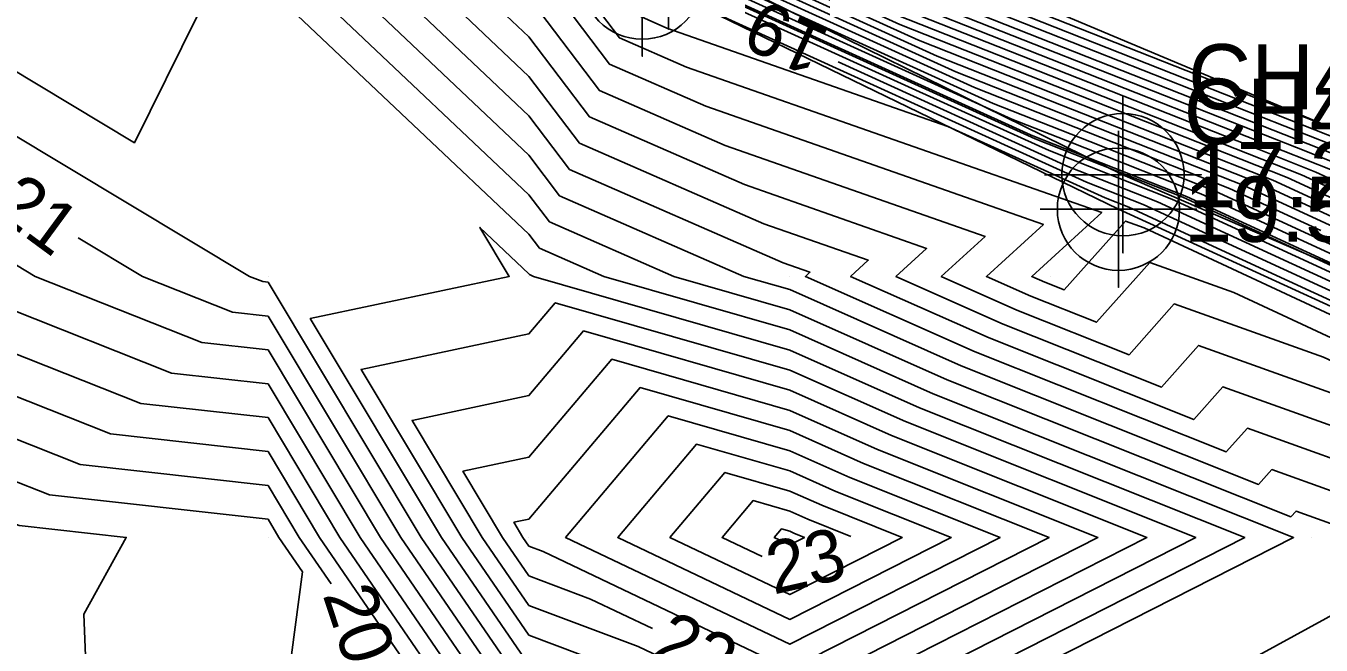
# Model space of a CAD drawing. Extents: x 2531902 to 2533249, y 715219 to 716099.
# Drawn here: x 2532920.72 to 2532970.37, y 715565.87 to 715589.6 of the extents above; entities that cross this region are included whole.
import ezdxf

# ---------------------------------------------------------------- set-up
doc = ezdxf.new("R2010")
doc.units = 0
for name, color, linetype in [('DTM Contours Major', 7, 'Continuous'), ('DTM Contours Major Text', 7, 'Continuous'), ('DTM Contours Minor', 7, 'Continuous'), ('Exist DTM Breakline', 7, 'Continuous'), ('Exist DTM Breakline Cogo Elevation', 7, 'Continuous'), ('Exist DTM Breakline Cogo Number', 7, 'Continuous'), ('Exist DTM Breakline Cogo Point CELL', 7, 'Continuous'), ('Exist DTM Breakline Underwater', 7, 'Continuous'), ('Exist DTM QL2 LIDAR Elevation Point', 7, 'Continuous'), ('Exist Hydro Stream or Body of Water', 7, 'Continuous'), ('Scratch_Level_2', 7, 'Continuous')]:
    doc.layers.add(name, color=color, linetype=linetype)

msp = doc.modelspace()

# ---------------------------------------------------------------- linework, layer by layer
at = {"layer": 'DTM Contours Major'}
for points in [[(2532881.063, 715621.451), (2532900.228, 715613.278), (2532900.927, 715612.98), (2532904.255, 715611.694), (2532904.882, 715611.461), (2532919.177, 715606.148), (2532923.909, 715604.174), (2532925.144, 715603.677), (2532935.728, 715599.413), (2532939.197, 715598.139), (2532946.344, 715594.905), (2532946.607, 715594.786), (2532949.931, 715593.274), (2532971.696, 715584.677), (2532972.378, 715584.407), (2532973.68, 715583.807)], [(2532879.817, 715620.324), (2532881.521, 715619.613), (2532895.247, 715613.76), (2532897.071, 715612.983), (2532905.757, 715609.625), (2532907.394, 715609.016), (2532916.294, 715605.708), (2532924.012, 715602.49), (2532926.025, 715601.679), (2532932.615, 715599.024), (2532940.834, 715596.006), (2532945.284, 715593.993), (2532945.887, 715593.72), (2532953.507, 715590.253), (2532967.059, 715584.9), (2532969.618, 715583.889), (2532972.4, 715582.608)], [(2532877.78, 715619.5), (2532884.858, 715616.548), (2532890.265, 715614.243), (2532893.214, 715612.985), (2532907.259, 715607.556), (2532909.905, 715606.572), (2532913.412, 715605.269), (2532924.114, 715600.806), (2532926.906, 715599.681), (2532929.502, 715598.635), (2532942.47, 715593.874), (2532944.223, 715593.081), (2532945.167, 715592.654), (2532957.084, 715587.233), (2532962.422, 715585.124), (2532966.858, 715583.372), (2532970.35, 715581.763)], [(2532913.991, 715600.883), (2532909.652, 715602.559), (2532903.791, 715601.883), (2532896.326, 715604.236), (2532889.59, 715604.208), (2532886.085, 715600.293), (2532890, 715592.754), (2532896.968, 715593.032), (2532900, 715593.011), (2532903.799, 715590), (2532910, 715584.279), (2532912.219, 715580), (2532911.104, 715571.104), (2532920, 715573.9), (2532922.792, 715572.792), (2532930, 715571.991), (2532931.196, 715570), (2532932.414, 715568.221)], [(2532994.03, 715555.97), (2532996.996, 715560), (2532990.752, 715563.725), (2532989.952, 715564.108), (2532985.16, 715570.051), (2532970.453, 715576.899), (2532964.736, 715578.943), (2532963.003, 715576.997), (2532958.708, 715578.708), (2532955.803, 715580), (2532957.483, 715581.528), (2532947.518, 715585.016), (2532942.705, 715587.122), (2532940.418, 715590.138), (2532936.555, 715591.75), (2532925.398, 715596.429), (2532923.547, 715596.608), (2532919.889, 715598.604), (2532917.722, 715599.441)], [(2532957.968, 715560), (2532973.262, 715568.369), (2532972.222, 715570), (2532969.408, 715571.007), (2532969.212, 715570.788), (2532956.037, 715576.037), (2532950, 715578.722), (2532945.552, 715580), (2532940.791, 715582.083), (2532940, 715583.127), (2532932.731, 715590), (2532928.828, 715591.637), (2532921.27, 715592.366), (2532913.266, 715596.734), (2532915.617, 715590), (2532919.56, 715583.804)], [(2532951.849, 715588.22), (2532960.66, 715584.212), (2532964.098, 715582.854), (2532976.998, 715576.911), (2532987.781, 715571.944), (2532991.344, 715570.562), (2532992.164, 715570.184), (2532992.969, 715569.812), (2533003.774, 715562.875), (2533014.776, 715555.81), (2533016.344, 715554.707)], [(2532922.727, 715581.475), (2532925.182, 715580), (2532928.631, 715578.631), (2532930, 715578.479), (2532935.093, 715570), (2532940, 715562.836), (2532947.548, 715560), (2532949.093, 715559.093)], [(2532953.365, 715573.365), (2532950, 715574.862), (2532943.177, 715576.823), (2532940, 715573.066), (2532937.47, 715572.53), (2532938.99, 715570), (2532940, 715568.525), (2532942.363, 715567.637), (2532944.734, 715566.507)], [(2532948.344, 715564.785), (2532950, 715563.995), (2532961.812, 715570), (2532953.365, 715573.365)], [(2532950.694, 715570.694), (2532950, 715571.003), (2532948.593, 715571.407), (2532947.404, 715570), (2532948.946, 715569.264)], [(2532952.343, 715570.037), (2532950.694, 715570.694)]]:
    msp.add_lwpolyline(points, dxfattribs=at)
at = {"layer": 'DTM Contours Minor'}
for points in [[(2532877.517, 715623.291), (2532901.224, 715613.182), (2532901.698, 715612.98), (2532903.954, 715612.107), (2532904.38, 715611.949), (2532919.753, 715606.236), (2532923.889, 715604.511), (2532924.968, 715604.076), (2532936.351, 715599.49), (2532938.87, 715598.566), (2532946.556, 715595.088), (2532946.751, 715594.999), (2532949.216, 715593.878), (2532972.623, 715584.632)], [(2532878.852, 715622.065), (2532899.232, 715613.375), (2532900.156, 715612.981), (2532904.555, 715611.28), (2532905.384, 715610.972), (2532918.6, 715606.06), (2532923.93, 715603.837), (2532925.32, 715603.277), (2532935.105, 715599.335), (2532939.525, 715597.713), (2532946.132, 715594.723), (2532946.463, 715594.573), (2532950.646, 715592.67), (2532970.768, 715584.721)], [(2532879.519, 715621.452), (2532898.235, 715613.471), (2532899.384, 715612.981), (2532904.856, 715610.866), (2532905.887, 715610.483), (2532918.024, 715605.972), (2532923.95, 715603.5), (2532925.496, 715602.877), (2532934.483, 715599.257), (2532939.852, 715597.286), (2532945.92, 715594.54), (2532946.319, 715594.36), (2532951.362, 715592.066), (2532969.841, 715584.766), (2532971.274, 715584.2)], [(2532880.187, 715620.839), (2532897.239, 715613.567), (2532898.613, 715612.982), (2532905.156, 715610.452), (2532906.389, 715609.994), (2532917.447, 715605.884), (2532923.971, 715603.163), (2532925.673, 715602.478), (2532933.86, 715599.179), (2532940.179, 715596.859), (2532945.708, 715594.358), (2532946.175, 715594.146), (2532952.077, 715591.462), (2532968.913, 715584.811), (2532970.722, 715584.096)], [(2532880.854, 715620.226), (2532896.243, 715613.664), (2532897.842, 715612.982), (2532905.456, 715610.039), (2532906.891, 715609.505), (2532916.871, 715605.796), (2532923.991, 715602.827), (2532925.849, 715602.078), (2532933.237, 715599.102), (2532940.506, 715596.433), (2532945.496, 715594.175), (2532946.031, 715593.933), (2532952.792, 715590.858), (2532967.986, 715584.856), (2532970.17, 715583.993), (2532978.363, 715580.218)], [(2532887.721, 715619.268), (2532902.221, 715613.085), (2532902.469, 715612.979), (2532903.654, 715612.521), (2532903.877, 715612.438), (2532920.33, 715606.323), (2532923.869, 715604.848), (2532924.792, 715604.476), (2532936.973, 715599.568), (2532938.543, 715598.992), (2532946.768, 715595.27), (2532946.895, 715595.213), (2532948.501, 715594.482), (2532971.061, 715585.571)], [(2532892.258, 715614.05), (2532894.757, 715612.984), (2532906.658, 715608.384), (2532908.901, 715607.55), (2532914.565, 715605.445), (2532924.073, 715601.479), (2532926.553, 715600.48), (2532930.747, 715598.791), (2532941.816, 715594.727), (2532944.647, 715593.446), (2532945.455, 715593.08), (2532955.653, 715588.441), (2532964.277, 715585.035), (2532967.962, 715583.579), (2532981.788, 715577.209)], [(2532893.254, 715613.953), (2532895.528, 715612.984), (2532906.358, 715608.797), (2532908.398, 715608.039), (2532915.141, 715605.533), (2532924.052, 715601.816), (2532926.377, 715600.88), (2532931.37, 715598.868), (2532941.488, 715595.153), (2532944.86, 715593.628), (2532945.599, 715593.293), (2532954.938, 715589.045), (2532965.204, 715584.99), (2532968.514, 715583.682), (2532980.932, 715577.962)], [(2532894.25, 715613.857), (2532896.299, 715612.983), (2532906.057, 715609.211), (2532907.896, 715608.528), (2532915.718, 715605.621), (2532924.032, 715602.153), (2532926.201, 715601.279), (2532931.992, 715598.946), (2532941.161, 715595.58), (2532945.072, 715593.81), (2532945.743, 715593.507), (2532954.223, 715589.649), (2532966.131, 715584.945), (2532969.066, 715583.786), (2532980.076, 715578.714)], [(2532890.901, 715612.986), (2532908.16, 715606.315), (2532911.412, 715605.106), (2532911.682, 715605.006), (2532924.175, 715599.795), (2532927.434, 715598.482), (2532927.634, 715598.402), (2532943.452, 715592.594), (2532943.587, 715592.533), (2532944.735, 715592.014), (2532959.229, 715585.421), (2532959.64, 715585.258), (2532965.202, 715583.061), (2532986.069, 715573.448)], [(2532891.672, 715612.986), (2532907.86, 715606.728), (2532910.91, 715605.595), (2532912.259, 715605.094), (2532924.155, 715600.132), (2532927.258, 715598.882), (2532928.256, 715598.48), (2532943.125, 715593.021), (2532943.799, 715592.716), (2532944.879, 715592.227), (2532958.514, 715586.025), (2532960.567, 715585.214), (2532965.754, 715583.165), (2532985.213, 715574.2)], [(2532892.443, 715612.985), (2532907.559, 715607.142), (2532910.408, 715606.084), (2532912.835, 715605.181), (2532924.134, 715600.469), (2532927.082, 715599.281), (2532928.879, 715598.557), (2532942.798, 715593.447), (2532944.011, 715592.898), (2532945.023, 715592.44), (2532957.799, 715586.629), (2532961.495, 715585.169), (2532966.306, 715583.268), (2532984.357, 715574.953)], [(2532893.986, 715612.984), (2532906.958, 715607.97), (2532909.403, 715607.061), (2532913.988, 715605.357), (2532924.093, 715601.143), (2532926.729, 715600.081), (2532930.124, 715598.713), (2532942.143, 715594.3), (2532944.435, 715593.263), (2532945.311, 715592.867), (2532956.368, 715587.837), (2532963.349, 715585.079), (2532967.41, 715583.475), (2532982.644, 715576.457)], [(2532892.005, 715611.666), (2532904.331, 715606.902), (2532909.061, 715605.073), (2532909.953, 715604.742), (2532918.373, 715601.23), (2532924.236, 715598.785), (2532925.766, 715598.169), (2532942.241, 715592.12), (2532944.088, 715591.349), (2532944.236, 715591.153), (2532944.55, 715591.016), (2532946.896, 715590.195), (2532961.375, 715583.608), (2532963.546, 715582.75), (2532971.692, 715578.998)], [(2532894.423, 715611.327), (2532908.46, 715605.901), (2532911.106, 715604.918), (2532913.402, 715603.96), (2532924.195, 715599.458), (2532927.011, 715598.324), (2532932.596, 715596.274), (2532943.78, 715592.168), (2532944.591, 715591.801), (2532954.836, 715587.14), (2532959.944, 715584.816), (2532964.65, 715582.957), (2532982.303, 715574.825)], [(2532890.893, 715610.5), (2532909.085, 715604.767), (2532909.285, 715604.689), (2532909.362, 715604.66), (2532909.376, 715604.654), (2532920.859, 715599.865), (2532924.257, 715598.448), (2532925.143, 715598.091), (2532934.691, 715594.585), (2532943.17, 715591.046), (2532943.854, 715590.145), (2532945.292, 715589.516), (2532956.061, 715585.747), (2532962.09, 715583.004), (2532962.994, 715582.647), (2532966.386, 715581.084), (2532989.493, 715570.439)], [(2532892.704, 715608.412), (2532907.529, 715603.74), (2532909.46, 715603.963), (2532920.139, 715599.837), (2532923.344, 715598.5), (2532924.277, 715598.111), (2532924.521, 715598.013), (2532927.142, 715597.051), (2532942.253, 715590.743), (2532943.471, 715589.137), (2532946.034, 715588.016), (2532961.959, 715582.442), (2532959.274, 715580), (2532959.777, 715579.777), (2532960.519, 715579.481), (2532962.868, 715582.118), (2532963.584, 715581.862), (2532988.872, 715570.087)], [(2532894.515, 715606.324), (2532905.66, 715602.811), (2532909.556, 715603.261), (2532922.6, 715598.222), (2532924.002, 715597.456), (2532924.711, 715597.388), (2532928.988, 715595.594), (2532941.335, 715590.441), (2532943.088, 715588.13), (2532946.776, 715586.516), (2532959.721, 715581.985), (2532957.539, 715580), (2532959.242, 715579.242), (2532961.761, 715578.239), (2532963.802, 715580.531), (2532967.019, 715579.38), (2532987.016, 715570.069)], [(2532973.887, 715574.417), (2532965.671, 715577.356), (2532964.245, 715575.755), (2532958.174, 715578.174), (2532954.068, 715580), (2532955.245, 715581.071), (2532948.261, 715583.516), (2532942.323, 715586.114), (2532940, 715589.176), (2532939.129, 715590), (2532926.084, 715595.471), (2532923.091, 715595.76), (2532917.178, 715598.987), (2532909.747, 715601.858), (2532901.922, 715600.955), (2532898.137, 715602.148), (2532889.794, 715602.113)], [(2532977.322, 715571.935), (2532966.605, 715575.769), (2532965.487, 715574.513), (2532957.639, 715577.639), (2532952.332, 715580), (2532953.007, 715580.614), (2532949.003, 715582.016), (2532941.94, 715585.107), (2532940, 715587.664), (2532937.529, 715590), (2532926.77, 715594.512), (2532922.636, 715594.911), (2532914.467, 715599.37), (2532909.843, 715601.156), (2532900.053, 715600.026), (2532899.948, 715600.06), (2532889.998, 715600.019)], [(2532890.031, 715599.969), (2532900, 715599.902), (2532900.474, 715599.526), (2532910, 715592.582), (2532910.901, 715590), (2532912.479, 715587.521), (2532916.381, 715580), (2532915.862, 715575.862), (2532920, 715577.162), (2532925.128, 715575.128), (2532930, 715574.586), (2532932.755, 715570), (2532938.743, 715561.257), (2532938.576, 715560), (2532940, 715559.096), (2532945.73, 715555.73)], [(2532979.229, 715570), (2532967.539, 715574.181), (2532966.729, 715573.271), (2532957.105, 715577.105), (2532950.597, 715580), (2532950.769, 715580.157), (2532949.745, 715580.516), (2532941.557, 715584.099), (2532940, 715586.151), (2532935.93, 715590), (2532927.456, 715593.554), (2532922.181, 715594.063), (2532911.756, 715599.752)], [(2532967.811, 715560), (2532978.405, 715565.797), (2532975.725, 715570), (2532968.473, 715572.594), (2532967.971, 715572.029), (2532956.571, 715576.571), (2532950, 715579.494), (2532948.238, 715580), (2532941.174, 715583.091), (2532940, 715584.639), (2532934.331, 715590), (2532928.142, 715592.595), (2532921.725, 715593.214), (2532910.851, 715599.149), (2532914.045, 715590), (2532920, 715580.643), (2532921.07, 715580), (2532927.464, 715577.464), (2532930, 715577.182), (2532934.313, 715570), (2532940, 715561.698), (2532944.519, 715560), (2532947.972, 715557.972)], [(2532893.5, 715596.5), (2532900, 715596.456), (2532908.146, 715590), (2532910, 715588.289), (2532914.3, 715580), (2532913.483, 715573.483), (2532920, 715575.531), (2532923.96, 715573.96), (2532930, 715573.289), (2532931.975, 715570), (2532936.27, 715563.73), (2532935.774, 715560), (2532940, 715557.317), (2532944.609, 715554.609)], [(2532940.409, 715581.076), (2532940, 715581.615), (2532931.132, 715590), (2532929.514, 715590.678), (2532920.815, 715591.518), (2532915.68, 715594.32), (2532917.188, 715590), (2532920, 715585.582), (2532929.293, 715580), (2532929.799, 715579.799), (2532930, 715579.777), (2532935.872, 715570), (2532940, 715563.973), (2532949.653, 715560.347), (2532950, 715560.182), (2532969.314, 715570), (2532955.502, 715575.502), (2532950, 715577.95), (2532942.867, 715580), (2532940.409, 715581.076)], [(2532920.359, 715590.669), (2532918.095, 715591.905), (2532918.76, 715590), (2532920, 715588.052), (2532924.879, 715585.121), (2532927.296, 715590), (2532920.359, 715590.669)], [(2532940.026, 715580.068), (2532940, 715580.102), (2532938.122, 715581.878), (2532939.245, 715580), (2532931.616, 715578.384), (2532936.651, 715570), (2532940, 715565.111), (2532947.83, 715562.17), (2532950, 715561.135), (2532967.439, 715570), (2532954.968, 715574.968), (2532950, 715577.178), (2532940.181, 715580), (2532940.026, 715580.068)], [(2532954.434, 715574.434), (2532950, 715576.406), (2532941.01, 715578.99), (2532940, 715577.795), (2532933.567, 715576.433), (2532937.431, 715570), (2532940, 715566.249), (2532946.008, 715563.992), (2532950, 715562.088), (2532965.563, 715570), (2532954.434, 715574.434)], [(2532920, 715578.794), (2532926.296, 715576.296), (2532930, 715575.884), (2532933.534, 715570), (2532940, 715560.56)], [(2532953.9, 715573.9), (2532950, 715575.634), (2532942.093, 715577.907), (2532940, 715575.43), (2532935.519, 715574.481), (2532938.21, 715570), (2532940, 715567.387), (2532944.185, 715565.815), (2532950, 715563.042), (2532963.688, 715570), (2532953.9, 715573.9)], [(2532952.831, 715572.831), (2532950, 715574.09), (2532944.26, 715575.74), (2532940, 715570.701), (2532939.422, 715570.578), (2532939.769, 715570), (2532940, 715569.663), (2532940.54, 715569.46), (2532950, 715564.948), (2532959.937, 715570), (2532952.831, 715572.831)], [(2532952.297, 715572.297), (2532950, 715573.318), (2532945.343, 715574.657), (2532941.407, 715570), (2532950, 715565.902), (2532958.062, 715570), (2532952.297, 715572.297)], [(2532951.762, 715571.762), (2532950, 715572.546), (2532946.426, 715573.574), (2532943.406, 715570), (2532950, 715566.855), (2532956.186, 715570), (2532951.762, 715571.762)], [(2532951.228, 715571.228), (2532950, 715571.774), (2532947.51, 715572.49), (2532945.405, 715570), (2532950, 715567.808), (2532954.311, 715570), (2532951.228, 715571.228)], [(2532942.367, 715552.367), (2532940, 715553.757), (2532930.169, 715560), (2532931.322, 715568.678), (2532930.416, 715570), (2532930, 715570.693), (2532921.625, 715571.625), (2532920, 715572.269), (2532912.781, 715570), (2532912.705, 715567.295), (2532911.614, 715560), (2532911.435, 715558.565), (2532910, 715555.034), (2532908.673, 715551.327), (2532907.214, 715550), (2532910, 715547.35), (2532914.136, 715540), (2532914.239, 715535.761), (2532916.434, 715530)], [(2532941.246, 715551.246), (2532940, 715551.978), (2532934.582, 715555.418), (2532930, 715552.915), (2532924.127, 715554.127), (2532923.216, 715560), (2532922.939, 715567.061), (2532924.565, 715570), (2532920.457, 715570.457), (2532920, 715570.638), (2532917.97, 715570), (2532917.752, 715562.248), (2532917.416, 715560), (2532916.593, 715553.407), (2532915.209, 715550), (2532918.683, 715541.317), (2532919.424, 715540), (2532919.659, 715530.341)], [(2532950.16, 715570.16), (2532950, 715570.231), (2532949.676, 715570.324), (2532949.403, 715570), (2532950, 715569.715), (2532950.56, 715570), (2532950.16, 715570.16)]]:
    msp.add_lwpolyline(points, dxfattribs=at)
at = {"layer": 'Exist DTM Breakline'}
msp.add_lwpolyline([(2532713.668, 715632.91), (2532738.883, 715624.395), (2532759.246, 715620.539), (2532773.868, 715619.638), (2532797.122, 715620.541), (2532830.298, 715626.45), (2532834.772, 715629.357), (2532845.901, 715630.257), (2532852.301, 715627.724), (2532853.675, 715626.881), (2532873.942, 715617.949), (2532888.735, 715612.988), (2532909.367, 715604.653), (2532924.285, 715597.984), (2532944.343, 715591.433), (2532962.6, 715582.573), (2532991.856, 715569.195), (2533016.156, 715554.384)], dxfattribs=at)
at = {"layer": 'Exist DTM Breakline Cogo Point CELL'}
for points in [[(2532945.352, 715595.461), (2532945.352, 715589.461), (2532945.352, 715592.461), (2532948.352, 715592.461), (2532942.352, 715592.461)], [(2532944.343, 715594.433), (2532944.343, 715588.433), (2532944.343, 715591.433), (2532947.343, 715591.433), (2532941.343, 715591.433)], [(2532962.769, 715586.896), (2532962.769, 715580.896), (2532962.769, 715583.896), (2532965.769, 715583.896), (2532959.769, 715583.896)], [(2532962.6, 715585.573), (2532962.6, 715579.573), (2532962.6, 715582.573), (2532965.6, 715582.573), (2532959.6, 715582.573)]]:
    msp.add_lwpolyline(points, dxfattribs=at)
for centre in [(2532944.343, 715591.433), (2532962.769, 715583.896), (2532962.6, 715582.573)]:
    msp.add_circle(centre, 2.344, dxfattribs=at)
at = {"layer": 'Exist DTM Breakline Underwater'}
msp.add_lwpolyline([(2532642.404, 715750.56), (2532658.799, 715717.787), (2532669.356, 715695.376), (2532679.885, 715666.767), (2532697.228, 715643.446), (2532713.346, 715638.817), (2532732.829, 715632.464), (2532756.843, 715626.148), (2532779.072, 715626.28), (2532796.688, 715625.652), (2532823.757, 715631.859), (2532837.11, 715635.289), (2532855.521, 715634.196), (2532877.341, 715623.453), (2532903.322, 715612.979), (2532923.748, 715606.844), (2532938.002, 715599.697), (2532947.164, 715595.611), (2532973.382, 715584.595), (2532998.348, 715572.794), (2533019.077, 715559.415)], dxfattribs=at)
at = {"layer": 'Exist DTM QL2 LIDAR Elevation Point'}
for p, q in [((2532930, 715580), (2532930, 715580)), ((2532940, 715580), (2532940, 715580)), ((2532950, 715580), (2532950, 715580)), ((2532960, 715580), (2532960, 715580)), ((2532930, 715570), (2532930, 715570)), ((2532940, 715570), (2532940, 715570)), ((2532950, 715570), (2532950, 715570)), ((2532970, 715570), (2532970, 715570))]:
    msp.add_line(p, q, dxfattribs=at)
at = {"layer": 'Exist Hydro Stream or Body of Water'}
msp.add_lwpolyline([(2532799.821, 715621.688), (2532825.866, 715627.44), (2532828.419, 715628.003), (2532832.005, 715633.511), (2532832.017, 715633.527), (2532835.552, 715631.335), (2532845.081, 715630.726), (2532846.796, 715630.623), (2532853.018, 715629.166), (2532854.009, 715628.204), (2532858.784, 715626.141), (2532874.956, 715619.591), (2532887.027, 715614.556), (2532890.708, 715612.987), (2532908.235, 715606.211), (2532911.538, 715604.984), (2532924.18, 715599.711), (2532927.478, 715598.382), (2532943.534, 715592.488), (2532944.699, 715591.96), (2532959.408, 715585.269), (2532965.064, 715583.035), (2532986.283, 715573.26)], dxfattribs=at)
at = {"layer": 'Scratch_Level_2'}
msp.add_lwpolyline([(2532714.664, 715634.736), (2532739.321, 715626.311), (2532759.871, 715623.13), (2532773.772, 715622.161), (2532797.407, 715622.564), (2532828.795, 715628.744), (2532834.22, 715630.983), (2532845.975, 715632.207), (2532853.028, 715629.31), (2532854.542, 715628.512), (2532875.028, 715620.214), (2532888.893, 715614.569), (2532909.676, 715606.722), (2532925.335, 715600.738), (2532945.352, 715592.461), (2532962.769, 715583.896), (2532993.283, 715570.726), (2533017.454, 715556.427)], dxfattribs=at)

# ---------------------------------------------------------------- texts
at = {"layer": 'DTM Contours Major Text'}
for s, rotation, p in [('19', 155.5396, (2532951.626, 715589.42)), ('21', 323.6648, (2532919.379, 715582.464)), ('23', 12.8183, (2532949.375, 715567.802)), ('20', 288.29, (2532932.084, 715567.805)), ('22', 334.5032, (2532944.637, 715565.445))]:
    msp.add_text(s, height=2, rotation=rotation, dxfattribs=at).set_placement(p)
at = {"layer": 'Exist DTM Breakline Cogo Elevation'}
for s, p in [('17.26', (2532965.269, 715582.646)), ('19.54', (2532965.1, 715581.323))]:
    msp.add_text(s, height=2.5, dxfattribs=at).set_placement(p)
at = {"layer": 'Exist DTM Breakline Cogo Number'}
for s, p in [('CH496', (2532965.269, 715586.396)), ('CH495', (2532965.1, 715585.073))]:
    msp.add_text(s, height=2.5, dxfattribs=at).set_placement(p)

doc.saveas('drawing.dxf')
